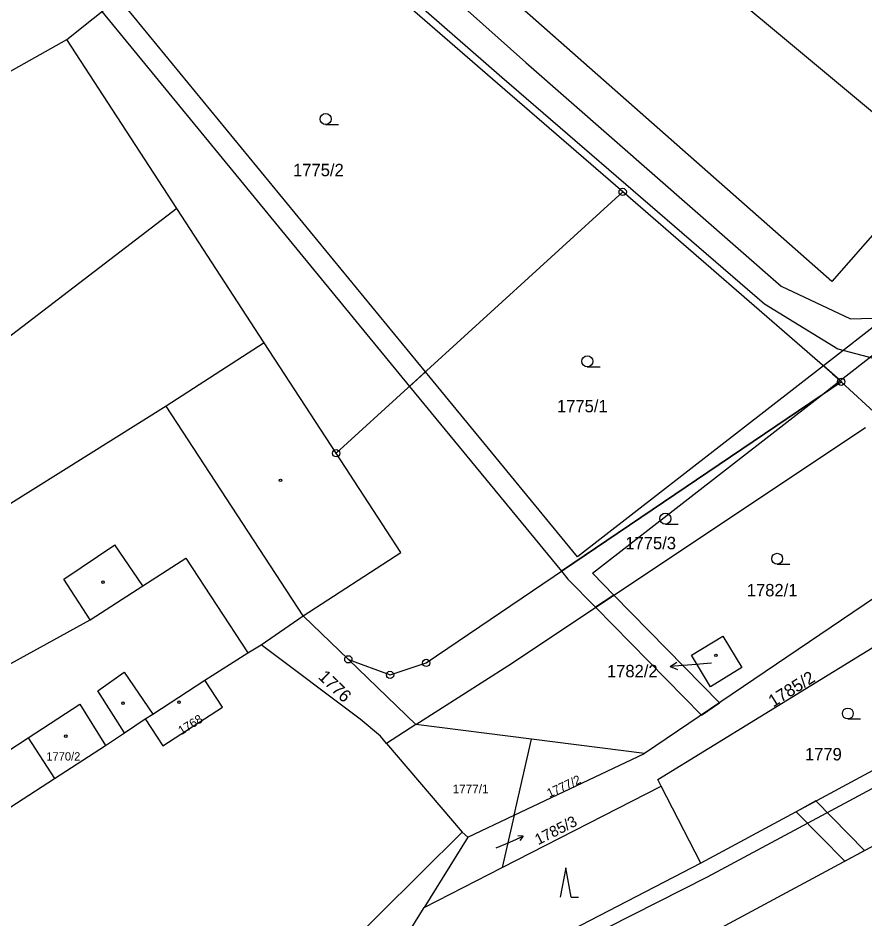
# Model space of a CAD drawing. Extents: x -504988 to -494607, y -1123820 to -1114018.
# Drawn here: x -497790.5 to -497674.4, y -1119170.5 to -1119047 of the extents above; entities that cross this region are included whole.
import ezdxf

# ---------------------------------------------------------------- set-up
doc = ezdxf.new("R2010")
doc.units = 0
for name, color, linetype in [('Hranice parcel', 7, 'Continuous'), ('Parcelní čísla', 7, 'Continuous'), ('Pop  PČ popisy', 7, 'Continuous'), ('Vnitřní kresba', 7, 'Continuous'), ('Věcná břemena k části', 7, 'Continuous'), ('Značky bodu BP', 7, 'Continuous'), ('Značky budov', 7, 'Continuous'), ('Značky kultur', 7, 'Continuous')]:
    doc.layers.add(name, color=color, linetype=linetype)

msp = doc.modelspace()

# ---------------------------------------------------------------- linework, layer by layer
at = {"layer": 'Hranice parcel'}
for p, q in [((-497783.83, -1119049.98), (-497756.7, -1119028.29)), ((-497768.75, -1119073.13), (-497783.83, -1119049.98)), ((-497707.62, -1119070.85), (-497746.9, -1119106.66)), ((-497678.84, -1119095.77), (-497707.62, -1119070.85)), ((-497756.76, -1119091.53), (-497768.75, -1119073.13)), ((-497746.9, -1119106.66), (-497756.76, -1119091.53)), ((-497677.66, -1119096.86), (-497678.84, -1119095.77)), ((-497677.66, -1119096.86), (-497672.59, -1119101.54)), ((-497663.53, -1119119.99), (-497704.62, -1119147.82)), ((-497780.6, -1119129.47), (-497773.41, -1119124.84)), ((-497757.19, -1119132.9), (-497751.42, -1119128.92)), ((-497751.42, -1119128.92), (-497745.23, -1119134.9)), ((-497812.04, -1119146.7), (-497780.6, -1119129.47)), ((-497758.99, -1119134.03), (-497757.19, -1119132.9)), ((-497764.91, -1119137.76), (-497758.99, -1119134.03)), ((-497735.97, -1119143.85), (-497745.23, -1119134.9)), ((-497657.21, -1119141.4), (-497696.9, -1119162.82)), ((-497735.97, -1119143.85), (-497740.01, -1119146.42)), ((-497720.1, -1119145.86), (-497735.97, -1119143.85)), ((-497722.5, -1119156.27), (-497720.1, -1119145.86)), ((-497704.62, -1119147.82), (-497720.1, -1119145.86)), ((-497740.01, -1119146.42), (-497729.61, -1119158.59)), ((-497722.5, -1119156.27), (-497704.62, -1119147.82)), ((-497802.3, -1119162.12), (-497785.53, -1119151.25)), ((-497724.16, -1119163.44), (-497702.33, -1119152.26)), ((-497696.9, -1119162.82), (-497702.33, -1119152.26)), ((-497728.84, -1119159.26), (-497722.5, -1119156.27)), ((-497722.5, -1119156.27), (-497724.16, -1119163.44)), ((-497729.61, -1119158.59), (-497728.84, -1119159.26)), ((-497728.84, -1119159.26), (-497734.84, -1119168.91)), ((-497696.9, -1119162.82), (-497747.25, -1119188.87)), ((-497734.84, -1119168.91), (-497724.16, -1119163.44)), ((-497747.25, -1119188.87), (-497734.84, -1119168.91))]:
    msp.add_line(p, q, dxfattribs=at)
for points in [[(-497757.91, -1119013.52), (-497767.97, -1119004.72), (-497754.77, -1118989.63), (-497696.64, -1119040.48), (-497664.93, -1119066.92), (-497669.83, -1119072.7), (-497678.97, -1119083.13), (-497748.48, -1119021.76)], [(-497752.48, -1119024.92), (-497720.92, -1119053.1), (-497685.89, -1119083.77), (-497676.41, -1119088.26), (-497667.41, -1119087.96), (-497657.46, -1119081.91), (-497643.19, -1119072.54), (-497627.55, -1119062.2), (-497598.35, -1119042.83)], [(-497707.62, -1119070.85), (-497724.8, -1119055.97), (-497756.7, -1119028.29)], [(-497810.95, -1119065.16), (-497804.73, -1119061.68), (-497783.83, -1119049.98)], [(-497768.75, -1119073.13), (-497820.97, -1119113.09), (-497826.23, -1119105.84)], [(-497756.76, -1119091.53), (-497770.18, -1119100.21), (-497802.92, -1119120.65), (-497803.6, -1119119.47), (-497811.72, -1119124.67), (-497813.75, -1119121.39), (-497818.59, -1119124.21), (-497816.45, -1119127.71), (-497822.01, -1119131.27)], [(-497745.23, -1119134.9), (-497739.51, -1119137.04), (-497734.55, -1119135.39), (-497677.66, -1119096.86)], [(-497735.97, -1119143.85), (-497723.35, -1119135.78), (-497674.35, -1119103.11)], [(-497751.42, -1119128.92), (-497738.04, -1119120.27), (-497746.9, -1119106.66)], [(-497773.41, -1119124.84), (-497767.52, -1119121.05), (-497758.99, -1119134.03)], [(-497702.33, -1119152.26), (-497702.79, -1119151.38), (-497660.86, -1119125.6)], [(-497693.91, -1119131.73), (-497691.28, -1119136.04), (-497695.58, -1119138.66), (-497698.2, -1119134.34), (-497693.91, -1119131.73)], [(-497740.01, -1119146.42), (-497740.84, -1119145.44), (-497743.59, -1119143.11), (-497757.19, -1119132.9)], [(-497773.06, -1119143.06), (-497772.04, -1119142.4), (-497764.91, -1119137.76)], [(-497773.06, -1119143.06), (-497770.66, -1119146.76), (-497762.5, -1119141.47), (-497764.91, -1119137.76)], [(-497785.53, -1119151.25), (-497778.5, -1119146.7), (-497775.92, -1119144.98), (-497773.06, -1119143.06)], [(-497801.15, -1119153.18), (-497800.99, -1119153.44), (-497789.11, -1119145.66), (-497785.53, -1119151.25)], [(-497729.61, -1119158.59), (-497746.77, -1119175.56), (-497771.93, -1119195.38), (-497772.14, -1119197.79), (-497781.75, -1119204.19)], [(-497696.97, -1119173.16), (-497695.94, -1119172.63), (-497671.31, -1119159.42)]]:
    msp.add_lwpolyline(points, dxfattribs=at)
at = {"layer": 'Pop  PČ popisy'}
for p, q in [((-497701.13, -1119135.89), (-497700.18, -1119135.3)), ((-497698.14, -1119135.63), (-497701.13, -1119135.89)), ((-497701.13, -1119135.89), (-497700.09, -1119136.3)), ((-497695.46, -1119135.41), (-497698.14, -1119135.63)), ((-497723.1, -1119159.93), (-497721.25, -1119159.14)), ((-497721.25, -1119159.14), (-497722, -1119159.1)), ((-497721.25, -1119159.14), (-497721.74, -1119159.72)), ((-497724.95, -1119160.72), (-497723.1, -1119159.93))]:
    msp.add_line(p, q, dxfattribs=at)
at = {"layer": 'Vnitřní kresba'}
for p, q in [((-497755.79, -1119027.56), (-497724.17, -1119055.11)), ((-497724.17, -1119055.11), (-497688.17, -1119086.19)), ((-497688.17, -1119086.19), (-497678.14, -1119092.36)), ((-497678.14, -1119092.36), (-497669.16, -1119094.75)), ((-497751.42, -1119128.92), (-497770.18, -1119100.21)), ((-497784.24, -1119123.9), (-497777.22, -1119119.2)), ((-497773.41, -1119124.84), (-497777.22, -1119119.2)), ((-497780.6, -1119129.47), (-497784.24, -1119123.9)), ((-497779.57, -1119139.21), (-497775.96, -1119136.64)), ((-497775.96, -1119136.64), (-497772.04, -1119142.4)), ((-497695.99, -1119164.68), (-497644.74, -1119137.26)), ((-497775.92, -1119144.98), (-497779.57, -1119139.21)), ((-497789.11, -1119145.66), (-497782.04, -1119141.03)), ((-497782.04, -1119141.03), (-497778.5, -1119146.7)), ((-497737.69, -1119185.78), (-497695.99, -1119164.68))]:
    msp.add_line(p, q, dxfattribs=at)
at = {"layer": 'Věcná břemena k části'}
for points in [[(-497776.71, -1119044.29), (-497779.02, -1119046.13), (-497736.84, -1119097.49), (-497734.65, -1119095.49)], [(-497677.82, -1119096.71), (-497663.53, -1119085.6), (-497667.41, -1119087.96), (-497671.63, -1119088.1), (-497680.1, -1119094.68), (-497678.84, -1119095.77)], [(-497736.84, -1119097.49), (-497716.01, -1119122.84), (-497680.43, -1119098.74), (-497677.82, -1119096.71), (-497680.1, -1119094.68), (-497713.8, -1119120.87), (-497734.65, -1119095.49)], [(-497716.01, -1119122.84), (-497715.13, -1119123.91), (-497711.34, -1119127.77), (-497708.83, -1119126.1), (-497711.78, -1119123.1), (-497680.43, -1119098.74)], [(-497708.83, -1119126.1), (-497711.34, -1119127.77), (-497696.83, -1119142.55), (-497694.34, -1119140.86)], [(-497677.18, -1119162.57), (-497674.46, -1119161.11), (-497681.13, -1119154.31), (-497683.85, -1119155.78)]]:
    msp.add_lwpolyline(points, close=True, dxfattribs=at)
at = {"layer": 'Značky bodu BP'}
for centre, radius in [((-497707.62, -1119070.85), 0.5), ((-497707.62, -1119070.85), 0.0303), ((-497677.66, -1119096.86), 0.5), ((-497677.66, -1119096.86), 0.0303), ((-497746.9, -1119106.66), 0.5), ((-497746.9, -1119106.66), 0.0303), ((-497745.23, -1119134.9), 0.5), ((-497745.23, -1119134.9), 0.0303), ((-497734.55, -1119135.39), 0.5), ((-497734.55, -1119135.39), 0.0303), ((-497739.51, -1119137.04), 0.5), ((-497739.51, -1119137.04), 0.0303)]:
    msp.add_circle(centre, radius, dxfattribs=at)
at = {"layer": 'Značky budov'}
for centre in [(-497754.52, -1119110.37), (-497778.86, -1119124.32), (-497694.84, -1119134.35), (-497776.12, -1119140.91), (-497768.45, -1119140.76), (-497783.97, -1119145.43)]:
    msp.add_circle(centre, 0.175, dxfattribs=at)
at = {"layer": 'Značky kultur'}
for p, q in [((-497748.34, -1119061.61), (-497746.59, -1119061.61)), ((-497712.47, -1119094.81), (-497710.72, -1119094.81)), ((-497701.77, -1119116.37), (-497700.02, -1119116.37)), ((-497686.44, -1119121.87), (-497684.69, -1119121.87)), ((-497676.76, -1119143.07), (-497675.01, -1119143.07)), ((-497715.42, -1119163.48), (-497716.17, -1119167.48)), ((-497714.67, -1119167.48), (-497715.42, -1119163.48)), ((-497714.67, -1119167.48), (-497713.67, -1119167.48))]:
    msp.add_line(p, q, dxfattribs=at)
for centre in [(-497748.34, -1119060.86), (-497712.47, -1119094.06), (-497701.77, -1119115.62), (-497686.44, -1119121.12), (-497676.76, -1119142.32)]:
    msp.add_circle(centre, 0.75, dxfattribs=at)

# ---------------------------------------------------------------- texts
at = {"layer": 'Parcelní čísla'}
for s, height, p in [('1775/2', 1.7, (-497752.81, -1119068.7)), ('1775/1', 1.7, (-497716.63, -1119101.05)), ('1775/3', 1.7, (-497707.26, -1119119.82)), ('1782/1', 1.7, (-497690.61, -1119126.27)), ('1782/2', 1.7, (-497709.78, -1119137.36)), ('1779', 1.7, (-497682.64, -1119148.75)), ('1770/2', 1.139, (-497786.63, -1119148.77)), ('1777/1', 1.2, (-497730.93, -1119153.26))]:
    msp.add_text(s, height=height, dxfattribs=at).set_placement(p)
for s, height, rotation, p in [('1776', 1.7, 316, (-497749.47, -1119137.42)), ('1785/2', 1.7, 32, (-497686.98, -1119141.52)), ('1768', 1.2, 32, (-497768.09, -1119145.29)), ('1777/2', 1.2, 25, (-497717.67, -1119153.86)), ('1785/3', 1.5, 27, (-497719.19, -1119160.38))]:
    msp.add_text(s, height=height, rotation=rotation, dxfattribs=at).set_placement(p)

doc.saveas('drawing.dxf')
